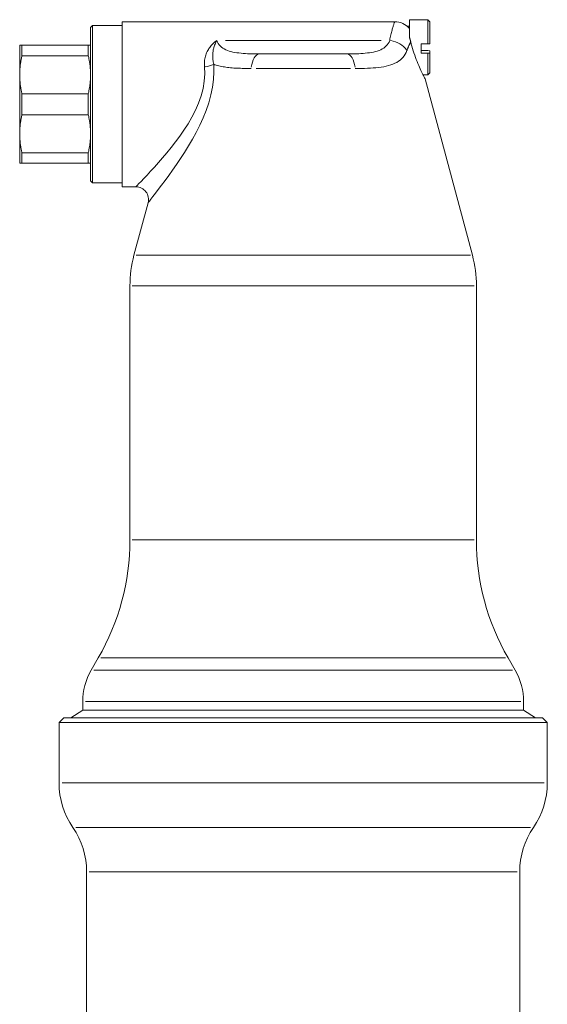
# Model space of a CAD drawing. Header units: millimetres. Extents: x 60394 to 199354, y 20895 to 166073.
# Tile 316 of 565: x 146716 to 146783, y 27425 to 27550. Entities that reach past the tile are written whole.
import ezdxf

# ---------------------------------------------------------------- set-up
doc = ezdxf.new("R2010")
doc.units = ezdxf.units.MM
doc.layers.add('UT_ZARIZENI - ARMATURY', color=6, linetype='Continuous', lineweight=5)

msp = doc.modelspace()

# ---------------------------------------------------------------- linework, layer by layer
at = {"layer": 'UT_ZARIZENI - ARMATURY'}
for p, q in [((146729.31, 27550.14), (146729.31, 27529.14)), ((146763.93, 27550.14), (146729.31, 27550.14)), ((146763.87, 27549.99), (146763.89, 27550.03)), ((146763.89, 27550.03), (146763.9, 27550.07)), ((146763.9, 27550.07), (146763.91, 27550.1)), ((146763.91, 27550.1), (146763.92, 27550.12)), ((146763.92, 27550.12), (146763.92, 27550.14)), ((146763.92, 27550.14), (146763.93, 27550.14)), ((146763.93, 27550.14), (146764.19, 27550.13)), ((146764.19, 27550.13), (146764.45, 27550.09)), ((146764.45, 27550.09), (146764.7, 27550.02)), ((146764.7, 27550.02), (146764.95, 27549.92)), ((146765.81, 27548.56), (146765.81, 27550.39)), ((146765.81, 27550.39), (146768.16, 27550.39)), ((146768.16, 27547.32), (146768.16, 27550.39)), ((146768.41, 27550.14), (146768.16, 27550.39)), ((146768.41, 27550.14), (146768.41, 27547.34)), ((146725.31, 27549.39), (146725.56, 27549.64)), ((146725.31, 27549.39), (146725.31, 27529.89)), ((146725.56, 27529.64), (146725.56, 27549.64)), ((146725.56, 27549.64), (146729.31, 27549.64)), ((146763.49, 27548.62), (146763.53, 27548.77)), ((146763.53, 27548.77), (146763.56, 27548.92)), ((146763.56, 27548.92), (146763.6, 27549.06)), ((146763.6, 27549.06), (146763.63, 27549.18)), ((146763.63, 27549.18), (146763.67, 27549.31)), ((146763.67, 27549.31), (146763.7, 27549.42)), ((146763.7, 27549.42), (146763.73, 27549.52)), ((146763.73, 27549.52), (146763.76, 27549.62)), ((146763.76, 27549.62), (146763.78, 27549.71)), ((146763.78, 27549.71), (146763.81, 27549.79)), ((146763.81, 27549.79), (146763.83, 27549.86)), ((146763.83, 27549.86), (146763.85, 27549.93)), ((146763.85, 27549.93), (146763.87, 27549.99)), ((146764.95, 27549.92), (146765.18, 27549.8)), ((146765.18, 27549.8), (146765.4, 27549.66)), ((146765.4, 27549.66), (146765.61, 27549.49)), ((146765.81, 27549.55), (146765.54, 27549.55)), ((146765.61, 27549.49), (146765.79, 27549.31)), ((146765.81, 27549.31), (146765.79, 27549.31)), ((146740.96, 27547.45), (146741.08, 27547.56)), ((146741.08, 27547.56), (146741.2, 27547.66)), ((146741.22, 27547.53), (146741.17, 27547.42)), ((146741.2, 27547.66), (146741.33, 27547.75)), ((146741.26, 27547.62), (146741.22, 27547.53)), ((146741.33, 27547.75), (146741.26, 27547.62)), ((146741.33, 27547.75), (146741.41, 27547.55)), ((146741.41, 27547.55), (146741.51, 27547.37)), ((146742.43, 27547.75), (146762.2, 27547.75)), ((146763.11, 27547.37), (146763.21, 27547.55)), ((146763.21, 27547.55), (146763.3, 27547.75)), ((146763.3, 27547.75), (146763.33, 27547.94)), ((146763.33, 27547.94), (146763.37, 27548.12)), ((146763.37, 27548.12), (146763.41, 27548.3)), ((146763.41, 27548.3), (146763.45, 27548.46)), ((146763.45, 27548.46), (146763.49, 27548.62)), ((146765.81, 27548.56), (146765.81, 27548.11)), ((146765.81, 27548.11), (146765.82, 27548.09)), ((146765.82, 27548.09), (146765.83, 27548.07)), ((146765.83, 27548.07), (146765.84, 27548.05)), ((146765.84, 27548.05), (146765.84, 27548.03)), ((146765.84, 27548.03), (146765.85, 27548.01)), ((146765.85, 27548.01), (146765.86, 27547.99)), ((146765.86, 27547.99), (146765.87, 27547.97)), ((146765.87, 27547.97), (146765.87, 27547.94)), ((146765.87, 27547.94), (146765.88, 27547.92)), ((146765.88, 27547.92), (146765.89, 27547.9)), ((146765.89, 27547.9), (146765.89, 27547.88)), ((146765.89, 27547.88), (146765.9, 27547.86)), ((146765.9, 27547.86), (146765.91, 27547.84)), ((146765.91, 27547.84), (146765.91, 27547.81)), ((146765.91, 27547.81), (146765.92, 27547.79)), ((146765.92, 27547.79), (146765.93, 27547.77)), ((146765.94, 27547.52), (146765.92, 27547.48)), ((146765.93, 27547.77), (146765.93, 27547.75)), ((146765.93, 27547.75), (146765.94, 27547.73)), ((146765.94, 27547.73), (146765.94, 27547.7)), ((146765.94, 27547.7), (146765.95, 27547.68)), ((146765.95, 27547.55), (146765.94, 27547.52)), ((146765.95, 27547.68), (146765.96, 27547.66)), ((146765.97, 27547.59), (146765.95, 27547.55)), ((146765.96, 27547.66), (146765.96, 27547.64)), ((146765.96, 27547.64), (146765.97, 27547.61)), ((146765.97, 27547.61), (146765.97, 27547.59)), ((146766.04, 27547.3), (146765.97, 27547.59)), ((146716.6, 27547.14), (146716.31, 27547.14)), ((146716.31, 27543.39), (146716.31, 27547.14)), ((146716.6, 27547.14), (146725.02, 27547.14)), ((146716.6, 27545.8), (146716.6, 27547.14)), ((146725.02, 27547.14), (146725.31, 27547.14)), ((146725.02, 27545.8), (146725.02, 27547.14)), ((146740.05, 27546.19), (146740.12, 27546.33)), ((146740.12, 27546.33), (146740.19, 27546.47)), ((146740.19, 27546.47), (146740.27, 27546.61)), ((146740.27, 27546.61), (146740.35, 27546.74)), ((146740.35, 27546.74), (146740.44, 27546.87)), ((146740.44, 27546.87), (146740.54, 27546.99)), ((146740.54, 27546.99), (146740.64, 27547.11)), ((146740.64, 27547.11), (146740.74, 27547.23)), ((146740.74, 27547.23), (146740.85, 27547.34)), ((146740.85, 27547.34), (146740.96, 27547.45)), ((146740.86, 27546.36), (146740.85, 27546.24)), ((146740.88, 27546.47), (146740.86, 27546.36)), ((146740.9, 27546.58), (146740.88, 27546.47)), ((146740.93, 27546.69), (146740.9, 27546.58)), ((146740.95, 27546.78), (146740.93, 27546.69)), ((146740.97, 27546.87), (146740.95, 27546.78)), ((146741.01, 27546.98), (146740.97, 27546.87)), ((146741.07, 27547.16), (146741.01, 27546.98)), ((146741.13, 27547.3), (146741.07, 27547.16)), ((146741.17, 27547.42), (146741.13, 27547.3)), ((146741.51, 27547.37), (146741.63, 27547.21)), ((146741.63, 27547.21), (146741.77, 27547.06)), ((146741.77, 27547.06), (146741.92, 27546.92)), ((146741.92, 27546.92), (146742.09, 27546.79)), ((146742.09, 27546.79), (146742.27, 27546.68)), ((146742.27, 27546.68), (146742.47, 27546.58)), ((146742.47, 27546.58), (146742.68, 27546.49)), ((146742.68, 27546.49), (146742.9, 27546.41)), ((146742.9, 27546.41), (146743.13, 27546.34)), ((146743.13, 27546.34), (146743.37, 27546.28)), ((146743.37, 27546.28), (146743.62, 27546.23)), ((146761, 27546.23), (146761.25, 27546.28)), ((146761.25, 27546.28), (146761.49, 27546.34)), ((146761.49, 27546.34), (146761.72, 27546.41)), ((146761.72, 27546.41), (146761.95, 27546.49)), ((146761.95, 27546.49), (146762.16, 27546.58)), ((146762.16, 27546.58), (146762.35, 27546.68)), ((146762.35, 27546.68), (146762.54, 27546.79)), ((146762.54, 27546.79), (146762.7, 27546.92)), ((146762.7, 27546.92), (146762.86, 27547.06)), ((146762.86, 27547.06), (146762.99, 27547.21)), ((146762.99, 27547.21), (146763.11, 27547.37)), ((146765.49, 27546.47), (146765.38, 27546.22)), ((146765.51, 27546.53), (146765.49, 27546.47)), ((146765.53, 27546.58), (146765.51, 27546.53)), ((146765.55, 27546.64), (146765.53, 27546.58)), ((146765.57, 27546.69), (146765.55, 27546.64)), ((146765.59, 27546.75), (146765.57, 27546.69)), ((146765.62, 27546.8), (146765.59, 27546.75)), ((146765.64, 27546.85), (146765.62, 27546.8)), ((146765.66, 27546.9), (146765.64, 27546.85)), ((146765.68, 27546.95), (146765.66, 27546.9)), ((146765.7, 27547), (146765.68, 27546.95)), ((146765.72, 27547.05), (146765.7, 27547)), ((146765.74, 27547.1), (146765.72, 27547.05)), ((146765.76, 27547.14), (146765.74, 27547.1)), ((146765.78, 27547.19), (146765.76, 27547.14)), ((146765.8, 27547.23), (146765.78, 27547.19)), ((146765.82, 27547.28), (146765.8, 27547.23)), ((146765.84, 27547.32), (146765.82, 27547.28)), ((146765.86, 27547.36), (146765.84, 27547.32)), ((146765.88, 27547.4), (146765.86, 27547.36)), ((146765.9, 27547.44), (146765.88, 27547.4)), ((146765.92, 27547.48), (146765.9, 27547.44)), ((146766.11, 27547.02), (146766.04, 27547.3)), ((146766.19, 27546.74), (146766.11, 27547.02)), ((146766.28, 27546.45), (146766.19, 27546.74)), ((146766.37, 27546.16), (146766.28, 27546.45)), ((146768.16, 27547.32), (146767.31, 27547.32)), ((146767.31, 27546.13), (146767.31, 27547.32)), ((146768.16, 27546.46), (146767.31, 27546.46)), ((146768.16, 27547.32), (146768.41, 27547.34)), ((146768.16, 27546.46), (146768.41, 27546.45)), ((146768.41, 27546.14), (146768.41, 27546.45)), ((146716.45, 27545.07), (146716.44, 27544.97)), ((146716.47, 27545.17), (146716.45, 27545.07)), ((146716.49, 27545.28), (146716.47, 27545.17)), ((146716.51, 27545.38), (146716.49, 27545.28)), ((146716.53, 27545.49), (146716.51, 27545.38)), ((146716.55, 27545.59), (146716.53, 27545.49)), ((146716.58, 27545.7), (146716.55, 27545.59)), ((146716.6, 27545.8), (146716.58, 27545.7)), ((146716.6, 27545.8), (146725.02, 27545.8)), ((146725.05, 27545.7), (146725.02, 27545.8)), ((146725.07, 27545.59), (146725.05, 27545.7)), ((146725.09, 27545.49), (146725.07, 27545.59)), ((146725.11, 27545.38), (146725.09, 27545.49)), ((146725.13, 27545.28), (146725.11, 27545.38)), ((146725.15, 27545.17), (146725.13, 27545.28)), ((146725.17, 27545.07), (146725.15, 27545.17)), ((146725.19, 27544.97), (146725.17, 27545.07)), ((146739.76, 27544.93), (146739.78, 27545.1)), ((146739.78, 27545.1), (146739.79, 27545.26)), ((146739.79, 27545.26), (146739.82, 27545.43)), ((146739.82, 27545.43), (146739.85, 27545.58)), ((146739.85, 27545.58), (146739.89, 27545.74)), ((146739.89, 27545.74), (146739.94, 27545.89)), ((146739.94, 27545.89), (146739.99, 27546.04)), ((146739.99, 27546.04), (146740.05, 27546.19)), ((146740.83, 27546.11), (146740.82, 27545.99)), ((146740.82, 27545.99), (146740.82, 27545.86)), ((146740.82, 27545.86), (146740.82, 27545.72)), ((146740.82, 27545.72), (146740.82, 27545.58)), ((146740.82, 27545.58), (146740.83, 27545.44)), ((146740.85, 27546.24), (146740.83, 27546.11)), ((146740.83, 27545.44), (146740.84, 27545.3)), ((146740.84, 27545.3), (146740.86, 27545.16)), ((146740.86, 27545.16), (146740.89, 27545.02)), ((146740.89, 27545.02), (146740.92, 27544.88)), ((146743.62, 27546.23), (146743.88, 27546.19)), ((146743.88, 27546.19), (146744.14, 27546.16)), ((146744.14, 27546.16), (146744.42, 27546.13)), ((146744.42, 27546.13), (146744.69, 27546.1)), ((146744.69, 27546.1), (146744.97, 27546.08)), ((146744.97, 27546.08), (146745.26, 27546.07)), ((146745.26, 27546.07), (146745.55, 27546.06)), ((146745.55, 27546.06), (146745.85, 27546.05)), ((146745.85, 27546.05), (146746.15, 27546.05)), ((146746.15, 27546.05), (146746.45, 27546.04)), ((146746.45, 27546.04), (146746.76, 27546.04)), ((146746.76, 27546.04), (146757.86, 27546.04)), ((146757.86, 27546.04), (146758.17, 27546.04)), ((146758.17, 27546.04), (146758.47, 27546.05)), ((146758.47, 27546.05), (146758.77, 27546.05)), ((146758.77, 27546.05), (146759.07, 27546.06)), ((146759.07, 27546.06), (146759.36, 27546.07)), ((146759.36, 27546.07), (146759.64, 27546.08)), ((146759.64, 27546.08), (146759.93, 27546.1)), ((146759.93, 27546.1), (146760.2, 27546.13)), ((146760.2, 27546.13), (146760.47, 27546.16)), ((146760.47, 27546.16), (146760.74, 27546.19)), ((146760.74, 27546.19), (146761, 27546.23)), ((146764.41, 27545.1), (146764.19, 27544.97)), ((146764.61, 27545.25), (146764.41, 27545.1)), ((146764.8, 27545.42), (146764.61, 27545.25)), ((146764.97, 27545.6), (146764.8, 27545.42)), ((146765.13, 27545.79), (146764.97, 27545.6)), ((146765.26, 27546), (146765.13, 27545.79)), ((146765.38, 27546.22), (146765.26, 27546)), ((146766.47, 27545.88), (146766.37, 27546.16)), ((146766.57, 27545.6), (146766.47, 27545.88)), ((146766.67, 27545.32), (146766.57, 27545.6)), ((146766.77, 27545.06), (146766.67, 27545.32)), ((146766.88, 27544.81), (146766.77, 27545.06)), ((146767.31, 27546.13), (146768.16, 27546.13)), ((146768.41, 27546.14), (146768.16, 27546.13)), ((146768.16, 27543.39), (146768.16, 27546.13)), ((146768.41, 27543.64), (146768.41, 27546.14)), ((146716.33, 27543.98), (146716.32, 27543.88)), ((146716.32, 27543.88), (146716.32, 27543.78)), ((146716.32, 27543.78), (146716.32, 27543.68)), ((146716.34, 27544.08), (146716.33, 27543.98)), ((146716.35, 27544.27), (146716.34, 27544.17)), ((146716.34, 27544.17), (146716.34, 27544.08)), ((146716.36, 27544.37), (146716.35, 27544.27)), ((146716.37, 27544.47), (146716.36, 27544.37)), ((146716.38, 27544.57), (146716.37, 27544.47)), ((146716.39, 27544.67), (146716.38, 27544.57)), ((146716.41, 27544.77), (146716.39, 27544.67)), ((146716.42, 27544.87), (146716.41, 27544.77)), ((146716.44, 27544.97), (146716.42, 27544.87)), ((146725.2, 27544.87), (146725.19, 27544.97)), ((146725.22, 27544.77), (146725.2, 27544.87)), ((146725.23, 27544.67), (146725.22, 27544.77)), ((146725.24, 27544.57), (146725.23, 27544.67)), ((146725.25, 27544.47), (146725.24, 27544.57)), ((146725.26, 27544.37), (146725.25, 27544.47)), ((146725.27, 27544.27), (146725.26, 27544.37)), ((146725.28, 27544.17), (146725.27, 27544.27)), ((146725.29, 27544.08), (146725.28, 27544.17)), ((146725.29, 27543.98), (146725.29, 27544.08)), ((146725.3, 27543.88), (146725.29, 27543.98)), ((146725.3, 27543.78), (146725.3, 27543.88)), ((146725.31, 27543.68), (146725.3, 27543.78)), ((146739.76, 27544.76), (146739.76, 27544.93)), ((146739.77, 27544.59), (146739.76, 27544.76)), ((146739.78, 27544.42), (146739.77, 27544.59)), ((146739.82, 27543.52), (146739.78, 27544.42)), ((146740.97, 27543.78), (146740.91, 27542.81)), ((146740.92, 27544.88), (146740.95, 27544.73)), ((146741.11, 27544.67), (146740.95, 27544.73)), ((146740.95, 27544.73), (146740.97, 27543.78)), ((146741.27, 27544.62), (146741.11, 27544.67)), ((146741.43, 27544.57), (146741.27, 27544.62)), ((146741.6, 27544.53), (146741.43, 27544.57)), ((146741.77, 27544.49), (146741.6, 27544.53)), ((146741.95, 27544.45), (146741.77, 27544.49)), ((146742.13, 27544.41), (146741.95, 27544.45)), ((146742.31, 27544.38), (146742.13, 27544.41)), ((146742.5, 27544.35), (146742.31, 27544.38)), ((146742.69, 27544.33), (146742.5, 27544.35)), ((146742.89, 27544.3), (146742.69, 27544.33)), ((146743.09, 27544.28), (146742.89, 27544.3)), ((146743.29, 27544.27), (146743.09, 27544.28)), ((146743.49, 27544.25), (146743.29, 27544.27)), ((146743.7, 27544.24), (146743.49, 27544.25)), ((146743.91, 27544.23), (146743.7, 27544.24)), ((146744.13, 27544.22), (146743.91, 27544.23)), ((146744.35, 27544.21), (146744.13, 27544.22)), ((146744.57, 27544.2), (146744.35, 27544.21)), ((146744.79, 27544.2), (146744.57, 27544.2)), ((146745.01, 27544.19), (146744.79, 27544.2)), ((146745.24, 27544.19), (146745.01, 27544.19)), ((146745.47, 27544.19), (146745.24, 27544.19)), ((146745.7, 27544.19), (146745.47, 27544.19)), ((146746.33, 27544.19), (146758.3, 27544.19)), ((146759.32, 27544.19), (146758.92, 27544.19)), ((146759.71, 27544.2), (146759.32, 27544.19)), ((146760.1, 27544.2), (146759.71, 27544.2)), ((146760.47, 27544.22), (146760.1, 27544.2)), ((146760.84, 27544.23), (146760.47, 27544.22)), ((146761.2, 27544.26), (146760.84, 27544.23)), ((146761.55, 27544.29), (146761.2, 27544.26)), ((146761.89, 27544.32), (146761.55, 27544.29)), ((146762.22, 27544.37), (146761.89, 27544.32)), ((146762.54, 27544.42), (146762.22, 27544.37)), ((146762.85, 27544.49), (146762.54, 27544.42)), ((146763.15, 27544.56), (146762.85, 27544.49)), ((146763.43, 27544.64), (146763.15, 27544.56)), ((146763.7, 27544.74), (146763.43, 27544.64)), ((146763.95, 27544.85), (146763.7, 27544.74)), ((146764.19, 27544.97), (146763.95, 27544.85)), ((146766.98, 27544.57), (146766.88, 27544.81)), ((146767.08, 27544.35), (146766.98, 27544.57)), ((146767.17, 27544.14), (146767.08, 27544.35)), ((146767.26, 27543.94), (146767.17, 27544.14)), ((146767.35, 27543.76), (146767.26, 27543.94)), ((146767.44, 27543.59), (146767.35, 27543.76)), ((146716.32, 27543.68), (146716.31, 27543.59)), ((146716.31, 27543.59), (146716.31, 27543.49)), ((146716.31, 27543.49), (146716.31, 27543.39)), ((146716.31, 27543.39), (146716.31, 27535.89)), ((146716.31, 27543.3), (146716.31, 27543.39)), ((146716.31, 27543.2), (146716.31, 27543.3)), ((146716.32, 27543.1), (146716.31, 27543.2)), ((146716.32, 27543), (146716.32, 27543.1)), ((146716.32, 27542.91), (146716.32, 27543)), ((146716.33, 27542.81), (146716.32, 27542.91)), ((146716.34, 27542.71), (146716.33, 27542.81)), ((146716.34, 27542.61), (146716.34, 27542.71)), ((146716.35, 27542.51), (146716.34, 27542.61)), ((146716.36, 27542.42), (146716.35, 27542.51)), ((146725.26, 27542.42), (146725.27, 27542.51)), ((146725.27, 27542.51), (146725.28, 27542.61)), ((146725.28, 27542.61), (146725.29, 27542.71)), ((146725.29, 27542.81), (146725.3, 27542.91)), ((146725.29, 27542.71), (146725.29, 27542.81)), ((146725.3, 27543), (146725.31, 27543.1)), ((146725.3, 27542.91), (146725.3, 27543)), ((146725.31, 27543.59), (146725.31, 27543.68)), ((146725.31, 27543.49), (146725.31, 27543.59)), ((146725.31, 27543.39), (146725.31, 27543.49)), ((146725.31, 27543.3), (146725.31, 27543.39)), ((146725.31, 27543.2), (146725.31, 27543.3)), ((146725.31, 27543.1), (146725.31, 27543.2)), ((146739.6, 27541.65), (146739.75, 27542.59)), ((146739.75, 27542.59), (146739.82, 27543.52)), ((146740.91, 27542.81), (146740.78, 27541.82)), ((146767.51, 27543.43), (146767.44, 27543.59)), ((146767.58, 27543.29), (146767.51, 27543.43)), ((146767.53, 27543.39), (146768.16, 27543.39)), ((146767.64, 27543.17), (146767.58, 27543.29)), ((146767.69, 27543.07), (146767.64, 27543.17)), ((146767.73, 27542.99), (146767.69, 27543.07)), ((146767.76, 27542.94), (146767.73, 27542.99)), ((146767.78, 27542.9), (146767.76, 27542.94)), ((146767.79, 27542.89), (146767.78, 27542.9)), ((146767.79, 27542.89), (146773.8, 27520.45)), ((146768.41, 27543.64), (146768.16, 27543.39)), ((146716.37, 27542.32), (146716.36, 27542.42)), ((146716.38, 27542.22), (146716.37, 27542.32)), ((146716.39, 27542.12), (146716.38, 27542.22)), ((146716.41, 27542.02), (146716.39, 27542.12)), ((146716.42, 27541.92), (146716.41, 27542.02)), ((146716.44, 27541.81), (146716.42, 27541.92)), ((146716.45, 27541.71), (146716.44, 27541.81)), ((146716.47, 27541.61), (146716.45, 27541.71)), ((146716.49, 27541.51), (146716.47, 27541.61)), ((146716.51, 27541.4), (146716.49, 27541.51)), ((146716.53, 27541.3), (146716.51, 27541.4)), ((146716.55, 27541.19), (146716.53, 27541.3)), ((146725.07, 27541.19), (146725.09, 27541.3)), ((146725.09, 27541.3), (146725.11, 27541.4)), ((146725.11, 27541.4), (146725.13, 27541.51)), ((146725.13, 27541.51), (146725.15, 27541.61)), ((146725.15, 27541.61), (146725.17, 27541.71)), ((146725.17, 27541.71), (146725.19, 27541.81)), ((146725.19, 27541.81), (146725.2, 27541.92)), ((146725.2, 27541.92), (146725.22, 27542.02)), ((146725.22, 27542.02), (146725.23, 27542.12)), ((146725.23, 27542.12), (146725.24, 27542.22)), ((146725.24, 27542.22), (146725.25, 27542.32)), ((146725.25, 27542.32), (146725.26, 27542.42)), ((146739.35, 27540.71), (146739.6, 27541.65)), ((146740.78, 27541.82), (146740.58, 27540.83)), ((146716.58, 27541.09), (146716.55, 27541.19)), ((146716.6, 27540.98), (146716.58, 27541.09)), ((146716.6, 27540.98), (146725.02, 27540.98)), ((146716.6, 27538.3), (146716.6, 27540.98)), ((146725.02, 27540.98), (146725.05, 27541.09)), ((146725.02, 27538.3), (146725.02, 27540.98)), ((146725.05, 27541.09), (146725.07, 27541.19)), ((146739.03, 27539.78), (146739.35, 27540.71)), ((146740.58, 27540.83), (146740.32, 27539.84)), ((146738.18, 27538.01), (146738.64, 27538.88)), ((146738.64, 27538.88), (146739.03, 27539.78)), ((146739.99, 27538.86), (146739.61, 27537.9)), ((146740.32, 27539.84), (146739.99, 27538.86)), ((146716.44, 27537.47), (146716.45, 27537.57)), ((146716.45, 27537.57), (146716.47, 27537.67)), ((146716.47, 27537.67), (146716.49, 27537.78)), ((146716.49, 27537.78), (146716.51, 27537.88)), ((146716.51, 27537.88), (146716.53, 27537.99)), ((146716.53, 27537.99), (146716.55, 27538.09)), ((146716.55, 27538.09), (146716.58, 27538.2)), ((146716.58, 27538.2), (146716.6, 27538.3)), ((146716.6, 27538.3), (146725.02, 27538.3)), ((146725.05, 27538.2), (146725.02, 27538.3)), ((146725.07, 27538.09), (146725.05, 27538.2)), ((146725.09, 27537.99), (146725.07, 27538.09)), ((146725.11, 27537.88), (146725.09, 27537.99)), ((146725.13, 27537.78), (146725.11, 27537.88)), ((146725.15, 27537.67), (146725.13, 27537.78)), ((146725.17, 27537.57), (146725.15, 27537.67)), ((146725.19, 27537.47), (146725.17, 27537.57)), ((146737.69, 27537.17), (146738.18, 27538.01)), ((146739.61, 27537.9), (146739.19, 27536.97)), ((146716.32, 27536.38), (146716.33, 27536.48)), ((146716.32, 27536.28), (146716.32, 27536.38)), ((146716.32, 27536.18), (146716.32, 27536.28)), ((146716.33, 27536.48), (146716.34, 27536.58)), ((146716.34, 27536.67), (146716.35, 27536.77)), ((146716.34, 27536.58), (146716.34, 27536.67)), ((146716.35, 27536.77), (146716.36, 27536.87)), ((146716.36, 27536.87), (146716.37, 27536.97)), ((146716.37, 27536.97), (146716.38, 27537.07)), ((146716.38, 27537.07), (146716.39, 27537.17)), ((146716.39, 27537.17), (146716.41, 27537.27)), ((146716.41, 27537.27), (146716.42, 27537.37)), ((146716.42, 27537.37), (146716.44, 27537.47)), ((146725.2, 27537.37), (146725.19, 27537.47)), ((146725.22, 27537.27), (146725.2, 27537.37)), ((146725.23, 27537.17), (146725.22, 27537.27)), ((146725.24, 27537.07), (146725.23, 27537.17)), ((146725.25, 27536.97), (146725.24, 27537.07)), ((146725.26, 27536.87), (146725.25, 27536.97)), ((146725.27, 27536.77), (146725.26, 27536.87)), ((146725.28, 27536.67), (146725.27, 27536.77)), ((146725.29, 27536.58), (146725.28, 27536.67)), ((146725.29, 27536.48), (146725.29, 27536.58)), ((146725.3, 27536.38), (146725.29, 27536.48)), ((146725.3, 27536.28), (146725.3, 27536.38)), ((146725.31, 27536.18), (146725.3, 27536.28)), ((146736.64, 27535.6), (146737.17, 27536.37)), ((146737.17, 27536.37), (146737.69, 27537.17)), ((146739.19, 27536.97), (146738.73, 27536.06)), ((146716.31, 27536.09), (146716.32, 27536.18)), ((146716.31, 27535.99), (146716.31, 27536.09)), ((146716.31, 27535.89), (146716.31, 27535.99)), ((146716.31, 27535.89), (146716.31, 27532.14)), ((146716.31, 27535.89), (146716.31, 27535.8)), ((146716.31, 27535.8), (146716.31, 27535.7)), ((146716.31, 27535.7), (146716.32, 27535.6)), ((146716.32, 27535.6), (146716.32, 27535.5)), ((146716.32, 27535.5), (146716.32, 27535.41)), ((146716.32, 27535.41), (146716.33, 27535.31)), ((146716.33, 27535.31), (146716.34, 27535.21)), ((146716.34, 27535.21), (146716.34, 27535.11)), ((146716.34, 27535.11), (146716.35, 27535.01)), ((146716.35, 27535.01), (146716.36, 27534.92)), ((146725.26, 27534.92), (146725.27, 27535.01)), ((146725.27, 27535.01), (146725.28, 27535.11)), ((146725.28, 27535.11), (146725.29, 27535.21)), ((146725.29, 27535.31), (146725.3, 27535.41)), ((146725.29, 27535.21), (146725.29, 27535.31)), ((146725.3, 27535.5), (146725.31, 27535.6)), ((146725.3, 27535.41), (146725.3, 27535.5)), ((146725.31, 27536.09), (146725.31, 27536.18)), ((146725.31, 27535.99), (146725.31, 27536.09)), ((146725.31, 27535.89), (146725.31, 27535.99)), ((146725.31, 27535.8), (146725.31, 27535.89)), ((146725.31, 27535.7), (146725.31, 27535.8)), ((146725.31, 27535.6), (146725.31, 27535.7)), ((146736.09, 27534.86), (146736.64, 27535.6)), ((146738.25, 27535.19), (146737.75, 27534.34)), ((146738.73, 27536.06), (146738.25, 27535.19)), ((146716.36, 27534.92), (146716.37, 27534.82)), ((146716.37, 27534.82), (146716.38, 27534.72)), ((146716.38, 27534.72), (146716.39, 27534.62)), ((146716.39, 27534.62), (146716.41, 27534.52)), ((146716.41, 27534.52), (146716.42, 27534.42)), ((146716.42, 27534.42), (146716.44, 27534.31)), ((146716.44, 27534.31), (146716.45, 27534.21)), ((146716.45, 27534.21), (146716.47, 27534.11)), ((146716.47, 27534.11), (146716.49, 27534.01)), ((146716.49, 27534.01), (146716.51, 27533.9)), ((146716.51, 27533.9), (146716.53, 27533.8)), ((146716.53, 27533.8), (146716.55, 27533.69)), ((146725.07, 27533.69), (146725.09, 27533.8)), ((146725.09, 27533.8), (146725.11, 27533.9)), ((146725.11, 27533.9), (146725.13, 27534.01)), ((146725.13, 27534.01), (146725.15, 27534.11)), ((146725.15, 27534.11), (146725.17, 27534.21)), ((146725.17, 27534.21), (146725.19, 27534.31)), ((146725.19, 27534.31), (146725.2, 27534.42)), ((146725.2, 27534.42), (146725.22, 27534.52)), ((146725.22, 27534.52), (146725.23, 27534.62)), ((146725.23, 27534.62), (146725.24, 27534.72)), ((146725.24, 27534.72), (146725.25, 27534.82)), ((146725.25, 27534.82), (146725.26, 27534.92)), ((146734.98, 27533.48), (146735.53, 27534.16)), ((146735.53, 27534.16), (146736.09, 27534.86)), ((146737.75, 27534.34), (146737.25, 27533.52)), ((146716.55, 27533.69), (146716.58, 27533.59)), ((146716.58, 27533.59), (146716.6, 27533.48)), ((146716.6, 27533.48), (146725.02, 27533.48)), ((146716.6, 27532.14), (146716.6, 27533.48)), ((146725.02, 27533.48), (146725.05, 27533.59)), ((146725.02, 27532.14), (146725.02, 27533.48)), ((146725.05, 27533.59), (146725.07, 27533.69)), ((146733.92, 27532.22), (146734.44, 27532.83)), ((146734.44, 27532.83), (146734.98, 27533.48)), ((146736.74, 27532.74), (146736.23, 27531.98)), ((146737.25, 27533.52), (146736.74, 27532.74)), ((146716.31, 27532.14), (146716.6, 27532.14)), ((146716.6, 27532.14), (146725.02, 27532.14)), ((146725.02, 27532.14), (146725.31, 27532.14)), ((146732.93, 27531.12), (146733.41, 27531.65)), ((146733.41, 27531.65), (146733.92, 27532.22)), ((146735.73, 27531.26), (146735.24, 27530.57)), ((146736.23, 27531.98), (146735.73, 27531.26)), ((146731.74, 27529.84), (146732.08, 27530.21)), ((146732.08, 27530.21), (146732.48, 27530.64)), ((146732.48, 27530.64), (146732.93, 27531.12)), ((146735.24, 27530.57), (146734.77, 27529.93)), ((146725.31, 27529.89), (146725.56, 27529.64)), ((146725.56, 27529.64), (146729.31, 27529.64)), ((146731.07, 27529.14), (146729.31, 27529.14)), ((146731.07, 27529.14), (146731.11, 27529.19)), ((146731.25, 27529.13), (146731.07, 27529.14)), ((146731.11, 27529.19), (146731.24, 27529.33)), ((146731.24, 27529.33), (146731.46, 27529.55)), ((146731.43, 27529.1), (146731.25, 27529.13)), ((146731.6, 27529.05), (146731.43, 27529.1)), ((146731.46, 27529.55), (146731.74, 27529.84)), ((146731.77, 27528.98), (146731.6, 27529.05)), ((146731.93, 27528.89), (146731.77, 27528.98)), ((146732.08, 27528.78), (146731.93, 27528.89)), ((146732.22, 27528.66), (146732.08, 27528.78)), ((146733.91, 27528.8), (146733.54, 27528.32)), ((146734.33, 27529.34), (146733.91, 27528.8)), ((146734.77, 27529.93), (146734.33, 27529.34)), ((146732.34, 27528.52), (146732.22, 27528.66)), ((146732.44, 27528.37), (146732.34, 27528.52)), ((146732.52, 27528.2), (146732.44, 27528.37)), ((146732.59, 27528.03), (146732.52, 27528.2)), ((146732.64, 27527.85), (146732.59, 27528.03)), ((146732.66, 27527.67), (146732.64, 27527.85)), ((146732.65, 27527.31), (146732.67, 27527.49)), ((146732.67, 27527.49), (146732.66, 27527.67)), ((146732.97, 27527.58), (146732.78, 27527.33)), ((146733.23, 27527.91), (146732.97, 27527.58)), ((146733.54, 27528.32), (146733.23, 27527.91)), ((146732.61, 27527.13), (146730.82, 27520.45)), ((146732.61, 27527.13), (146732.65, 27527.31)), ((146732.65, 27527.18), (146732.61, 27527.13)), ((146732.78, 27527.33), (146732.65, 27527.18)), ((146773.54, 27520.45), (146731.09, 27520.45)), ((146730.31, 27484.27), (146730.31, 27516.57)), ((146774.04, 27516.57), (146730.58, 27516.57)), ((146774.31, 27484.27), (146774.31, 27516.57)), ((146774.04, 27484.27), (146730.58, 27484.27)), ((146726.29, 27469.27), (146725.38, 27467.7)), ((146726.61, 27469.27), (146778.01, 27469.27)), ((146778.33, 27469.27), (146779.24, 27467.7)), ((146778.91, 27467.7), (146725.71, 27467.7)), ((146724.31, 27462.64), (146724.31, 27463.7)), ((146724.66, 27463.7), (146779.97, 27463.7)), ((146780.31, 27462.64), (146780.31, 27463.7)), ((146724.31, 27462.64), (146722.81, 27461.64)), ((146780.31, 27462.64), (146724.31, 27462.64)), ((146780.31, 27462.64), (146781.81, 27461.64)), ((146721.91, 27461.64), (146721.31, 27461.04)), ((146721.91, 27461.64), (146782.71, 27461.64)), ((146782.71, 27461.64), (146783.31, 27461.04)), ((146721.31, 27461.04), (146783.31, 27461.04)), ((146721.31, 27461.04), (146721.31, 27453.37)), ((146783.31, 27461.04), (146783.31, 27453.37)), ((146782.93, 27453.37), (146721.69, 27453.37)), ((146723.42, 27447.72), (146781.2, 27447.72)), ((146724.81, 27442.06), (146724.81, 27416.94)), ((146725.15, 27442.06), (146779.47, 27442.06)), ((146779.81, 27442.06), (146779.81, 27416.94))]:
    msp.add_line(p, q, dxfattribs=at)
for centre, radius, start, end in [((146745.31, 27516.57), 15, 165, 180), ((146759.31, 27516.57), 15, 0, 15), ((146700.31, 27484.27), 30, 330, 0), ((146804.31, 27484.27), 30, 180, 210), ((146732.31, 27463.7), 8, 150, 180), ((146772.31, 27463.7), 8, 0, 30), ((146731.31, 27453.37), 10, 180, 214.4115), ((146773.31, 27453.37), 10, 325.5885, 0), ((146714.81, 27442.06), 10, 0, 34.4115), ((146789.81, 27442.06), 10, 145.5885, 180)]:
    msp.add_arc(centre, radius, start, end, dxfattribs=at)
for centre, major_axis, ratio, start_param, end_param in [((146763.3, 27545.82), (-2.42, 0.65), 0.761329, 3.872356, 4.858304), ((146746.76, 27543.54), (0, 2.5), 0.43677, 0.06545, 1.243547), ((146757.86, 27543.54), (0, 2.5), 0.43677, 5.039638, 6.217735), ((146739.78, 27545.14), (1.59, 0.14), 0.453318, 4.714869, 5.457281)]:
    msp.add_ellipse(centre, major_axis=major_axis, ratio=ratio, start_param=start_param, end_param=end_param, dxfattribs=at)

doc.saveas('drawing.dxf')
